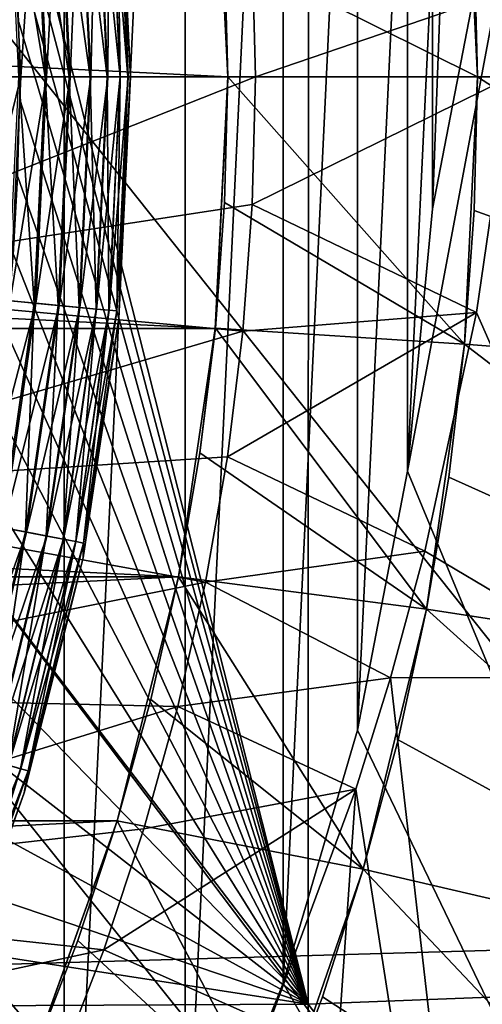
# Model space of a CAD drawing. Header units: metres. Extents: x -104 to 104, y -68 to 90.
# Tile 329 of 656: x 8.5 to 10.17, y -7.06 to -3.51. Entities that reach past the tile are written whole.
import ezdxf

# ---------------------------------------------------------------- set-up
doc = ezdxf.new("R2010")
doc.units = ezdxf.units.M
doc.layers.add('solid_FIT-BATH-153_SW0002', color=7, linetype='CONTINUOUS')

msp = doc.modelspace()

# ---------------------------------------------------------------- linework, layer by layer
at = {"layer": 'solid_FIT-BATH-153_SW0002'}
for points in [[(9.898127, -5.137311, -3.203498), (12.729892, 9.981179, -3.203498), (13.869938, -14.714112, -3.203498)], [(9.898127, -5.137311, -3.203498), (9.988634, -4.190296, -3.203498), (12.729892, 9.981179, -3.203498)], [(9.988634, -4.190296, -3.203498), (10.487647, 9.230455, -3.203498), (12.729892, 9.981179, -3.203498)], [(9.988634, -4.190296, -3.203498), (9.988634, -3.237918, -3.203498), (10.487647, 9.230455, -3.203498)], [(17.184942, -17.214111, 0.796502), (10.871763, 8.26669, 0.796502), (9.69239, 7.931559, 0.796502)], [(17.184942, -17.214111, 0.796502), (9.69239, 7.931559, 0.796502), (8.504291, 7.63539, 0.796502)], [(17.184942, -17.214111, 0.796502), (8.504291, 7.63539, 0.796502), (7.306127, 7.37792, 0.796502)], [(17.184942, -17.214111, 0.796502), (7.306127, 7.37792, 0.796502), (6.999918, -3.714088, 0.796502)], [(8.145885, -9.514503, -1.703498), (8.145891, 2.08627, -1.703498), (8.660405, 1.285497, -1.703498)], [(8.145885, -9.514503, -1.703498), (8.660405, 1.285497, -1.703498), (8.660399, -8.713731, -1.703498)], [(8.660399, -8.713731, -1.703498), (8.660405, 1.285497, -1.703498), (9.09618, 0.440177, -1.703498)], [(8.660399, -8.713731, -1.703498), (9.09618, 0.440177, -1.703498), (9.096175, -7.868411, -1.703498)], [(9.096175, -7.868411, -1.703498), (9.09618, 0.440177, -1.703498), (9.449957, -0.443297, -1.703498)], [(9.096175, -7.868411, -1.703498), (9.449957, -0.443297, -1.703498), (9.449953, -6.984937, -1.703498)], [(9.449953, -6.984937, -1.703498), (9.449957, -0.443297, -1.703498), (9.71818, -1.356973, -1.703498)], [(9.449953, -6.984937, -1.703498), (9.71818, -1.356973, -1.703498), (9.718177, -6.071261, -1.703498)], [(9.718177, -6.071261, -1.703498), (9.71818, -1.356973, -1.703498), (9.898127, -2.290912, -1.703498)], [(11.063119, -6.841028, 15.666407), (11.063119, -2.146972, 15.768068), (7.374184, -2.201929, 15.768067)], [(11.063119, -6.841028, 15.666407), (7.374184, -2.201929, 15.768067), (7.374184, -6.947596, 15.666214)], [(9.718177, -6.071261, -1.703498), (9.898127, -2.290912, -1.703498), (9.898125, -5.137321, -1.703498)], [(9.898125, -5.137321, -1.703498), (9.898127, -2.290912, -1.703498), (9.988634, -3.237928, -1.703498)], [(8.434805, -2.681613, 12.75738), (9.541315, -2.412243, 12.762492), (9.540322, -7.060461, 12.661266)], [(12.722111, -6.937662, 12.66212), (9.540322, -7.060461, 12.661266), (9.541315, -2.412243, 12.762492)], [(12.723113, -2.441179, 12.760895), (12.722111, -6.937662, 12.66212), (9.541315, -2.412243, 12.762492)], [(11.84921, -2.615832, -24.453499), (11.9, -3.714112, -24.453499), (10.138495, -3.230989, -26.203499)], [(8.464719, -2.957838, 12.751723), (8.434805, -2.681613, 12.75738), (9.540322, -7.060461, 12.661266)], [(9.238849, -3.260055, -35.203499), (10.104019, -2.749071, -34.303497), (10.15, -3.714112, -34.303497)], [(10.104019, -2.749071, -34.303497), (10.138495, -3.230989, -26.203499), (10.15, -3.714112, -26.203499)], [(10.15, -3.714112, -34.303497), (10.104019, -2.749071, -34.303497), (10.15, -3.714112, -26.203499)], [(9.25, -3.714112, -36.203499), (-9.25, -3.714112, -36.203499), (-9.205288, -2.806178, -36.203499)], [(9.25, -3.714112, -36.203499), (-9.205288, -2.806178, -36.203499), (9.20529, -2.806192, -36.203499)], [(9.20529, -2.806192, -36.203499), (9.238849, -3.260055, -35.203499), (9.25, -3.714112, -35.203499)], [(9.25, -3.714112, -36.203499), (9.20529, -2.806192, -36.203499), (9.25, -3.714112, -35.203499)], [(8.857123, -2.841547, 20.407827), (8.9, -3.714112, 20.407827), (8.85025, -2.869015, 20.31086)], [(8.850347, -2.869006, 37.512955), (8.890604, -3.714112, 37.512955), (8.857121, -2.841523, 37.416477)], [(8.857121, -2.841523, 37.416477), (8.9, -3.714112, 37.416477), (8.857123, -2.841547, 20.407827)], [(8.890604, -3.714112, 37.512955), (8.9, -3.714112, 37.416477), (8.857121, -2.841523, 37.416477)], [(8.9, -3.714112, 37.416477), (8.9, -3.714112, 20.407827), (8.857123, -2.841547, 20.407827)], [(8.776033, -2.876102, 20.130367), (8.815953, -3.714112, 20.130367), (8.714124, -2.882014, 20.054482)], [(8.716771, -2.881761, 37.767139), (8.756421, -3.714112, 37.767139), (8.777511, -2.875961, 37.6917)], [(8.756421, -3.714112, 37.767139), (8.817437, -3.714112, 37.6917), (8.777511, -2.875961, 37.6917)], [(8.821999, -2.871713, 20.216938), (8.862127, -3.714112, 20.216938), (8.776033, -2.876102, 20.130367)], [(8.862127, -3.714112, 20.216938), (8.815953, -3.714112, 20.130367), (8.776033, -2.876102, 20.130367)], [(8.777511, -2.875961, 37.6917), (8.817437, -3.714112, 37.6917), (8.822602, -2.871656, 37.605892)], [(8.817437, -3.714112, 37.6917), (8.862734, -3.714112, 37.605892), (8.822602, -2.871656, 37.605892)], [(8.85025, -2.869015, 20.31086), (8.890507, -3.714112, 20.31086), (8.821999, -2.871713, 20.216938)], [(8.890507, -3.714112, 20.31086), (8.862127, -3.714112, 20.216938), (8.821999, -2.871713, 20.216938)], [(8.822602, -2.871656, 37.605892), (8.862734, -3.714112, 37.605892), (8.850347, -2.869006, 37.512955)], [(8.9, -3.714112, 20.407827), (8.890507, -3.714112, 20.31086), (8.85025, -2.869015, 20.31086)], [(8.862734, -3.714112, 37.605892), (8.890604, -3.714112, 37.512955), (8.850347, -2.869006, 37.512955)], [(8.408726, -3.714112, 37.916401), (8.504453, -3.714112, 37.905445), (8.465944, -2.905712, 37.905445)], [(8.552529, -2.897444, 19.945925), (8.591433, -3.714112, 19.945925), (8.459067, -2.906369, 19.917435)], [(8.591433, -3.714112, 19.945925), (8.497545, -3.714112, 19.917435), (8.459067, -2.906369, 19.917435)], [(8.465944, -2.905712, 37.905445), (8.504453, -3.714112, 37.905445), (8.557999, -2.896922, 37.876064)], [(8.504453, -3.714112, 37.905445), (8.596926, -3.714112, 37.876064), (8.557999, -2.896922, 37.876064)], [(8.638654, -2.88922, 19.992201), (8.677948, -3.714112, 19.992201), (8.552529, -2.897444, 19.945925)], [(8.677948, -3.714112, 19.992201), (8.591433, -3.714112, 19.945925), (8.552529, -2.897444, 19.945925)], [(8.557999, -2.896922, 37.876064), (8.596926, -3.714112, 37.876064), (8.642671, -2.888837, 37.829376)], [(8.596926, -3.714112, 37.876064), (8.681983, -3.714112, 37.829376), (8.642671, -2.888837, 37.829376)], [(8.714124, -2.882014, 20.054482), (8.753761, -3.714112, 20.054482), (8.638654, -2.88922, 19.992201)], [(8.753761, -3.714112, 20.054482), (8.677948, -3.714112, 19.992201), (8.638654, -2.88922, 19.992201)], [(8.642671, -2.888837, 37.829376), (8.681983, -3.714112, 37.829376), (8.716771, -2.881761, 37.767139)], [(8.681983, -3.714112, 37.829376), (8.756421, -3.714112, 37.767139), (8.716771, -2.881761, 37.767139)], [(8.815953, -3.714112, 20.130367), (8.753761, -3.714112, 20.054482), (8.714124, -2.882014, 20.054482)], [(7.462786, -2.965915, -7.703498), (7.5, -3.714112, -7.703498), (9.338534, -3.25365, -7.703498)], [(8.48571, -3.236886, 12.745961), (8.464719, -2.957838, 12.751723), (9.540322, -7.060461, 12.661266)], [(10.138495, -3.230989, -26.203499), (11.9, -3.714112, -24.453499), (10.15, -3.714112, -26.203499)], [(7.5, -3.714112, -7.703498), (9.35, -3.714112, -7.703498), (9.338534, -3.25365, -7.703498)], [(8.497511, -3.516622, 12.740137), (8.48571, -3.236886, 12.745961), (9.540322, -7.060461, 12.661266)], [(9.238849, -3.260055, -35.203499), (10.15, -3.714112, -34.303497), (9.25, -3.714112, -35.203499)], [(9.338534, -3.25365, -7.703498), (9.35, -3.714112, -7.703498), (10.304054, -3.38764, -8.662724)], [(9.898125, -5.137321, -1.703498), (9.988634, -3.237928, -1.703498), (9.988634, -4.190306, -1.703498)], [(9.988634, -3.237928, -1.703498), (9.988634, -3.237918, -3.203498), (9.988634, -4.190296, -3.203498)], [(9.988634, -4.190306, -1.703498), (9.988634, -3.237928, -1.703498), (9.988634, -4.190296, -3.203498)], [(9.35, -3.714112, -7.703498), (10.271017, -3.714112, -8.624516), (10.304054, -3.38764, -8.662724)], [(8.50011, -3.795708, 12.734281), (8.497511, -3.516622, 12.740137), (9.540322, -7.060461, 12.661266)], [(9.205288, -4.622046, -36.203499), (-9.25, -3.714112, -36.203499), (9.25, -3.714112, -36.203499)], [(-9.20529, -4.622032, -36.203499), (-9.25, -3.714112, -36.203499), (9.205288, -4.622046, -36.203499)], [(17.184942, -17.214111, 0.796502), (6.999918, -3.714088, 0.796502), (6.961664, -4.445391, 0.796502)], [(7.462808, -4.462113, -7.703498), (9.338534, -4.174567, -7.703498), (9.35, -3.714112, -7.703498)], [(7.462808, -4.462113, -7.703498), (9.35, -3.714112, -7.703498), (7.5, -3.714112, -7.703498)], [(8.397934, -4.140002, 37.916401), (8.504453, -3.714112, 37.905445), (8.408726, -3.714112, 37.916401)], [(8.397934, -4.140002, 37.916401), (8.465944, -4.522511, 37.905445), (8.504453, -3.714112, 37.905445)], [(8.552529, -4.530779, 19.945925), (8.459067, -4.521855, 19.917435), (8.497545, -3.714112, 19.917435)], [(8.465944, -4.522511, 37.905445), (8.596926, -3.714112, 37.876064), (8.504453, -3.714112, 37.905445)], [(8.465944, -4.522511, 37.905445), (8.557999, -4.531301, 37.876064), (8.596926, -3.714112, 37.876064)], [(8.552529, -4.530779, 19.945925), (8.497545, -3.714112, 19.917435), (8.591433, -3.714112, 19.945925)], [(8.638654, -4.539003, 19.992201), (8.552529, -4.530779, 19.945925), (8.591433, -3.714112, 19.945925)], [(8.557999, -4.531301, 37.876064), (8.681983, -3.714112, 37.829376), (8.596926, -3.714112, 37.876064)], [(8.557999, -4.531301, 37.876064), (8.642671, -4.539387, 37.829376), (8.681983, -3.714112, 37.829376)], [(8.638654, -4.539003, 19.992201), (8.591433, -3.714112, 19.945925), (8.677948, -3.714112, 19.992201)], [(8.714124, -4.54621, 20.054482), (8.638654, -4.539003, 19.992201), (8.677948, -3.714112, 19.992201)], [(8.642671, -4.539387, 37.829376), (8.756421, -3.714112, 37.767139), (8.681983, -3.714112, 37.829376)], [(8.642671, -4.539387, 37.829376), (8.716771, -4.546463, 37.767139), (8.756421, -3.714112, 37.767139)], [(8.714124, -4.54621, 20.054482), (8.677948, -3.714112, 19.992201), (8.753761, -3.714112, 20.054482)], [(8.776033, -4.552122, 20.130367), (8.714124, -4.54621, 20.054482), (8.753761, -3.714112, 20.054482)], [(8.716771, -4.546463, 37.767139), (8.817437, -3.714112, 37.6917), (8.756421, -3.714112, 37.767139)], [(8.716771, -4.546463, 37.767139), (8.777511, -4.552263, 37.6917), (8.817437, -3.714112, 37.6917)], [(8.776033, -4.552122, 20.130367), (8.753761, -3.714112, 20.054482), (8.815953, -3.714112, 20.130367)], [(8.821999, -4.556511, 20.216938), (8.776033, -4.552122, 20.130367), (8.815953, -3.714112, 20.130367)], [(8.777511, -4.552263, 37.6917), (8.862734, -3.714112, 37.605892), (8.817437, -3.714112, 37.6917)], [(8.777511, -4.552263, 37.6917), (8.822602, -4.556568, 37.605892), (8.862734, -3.714112, 37.605892)], [(8.821999, -4.556511, 20.216938), (8.815953, -3.714112, 20.130367), (8.862127, -3.714112, 20.216938)], [(8.85025, -4.559208, 20.31086), (8.821999, -4.556511, 20.216938), (8.862127, -3.714112, 20.216938)], [(8.822602, -4.556568, 37.605892), (8.890604, -3.714112, 37.512955), (8.862734, -3.714112, 37.605892)], [(8.822602, -4.556568, 37.605892), (8.850347, -4.559217, 37.512955), (8.890604, -3.714112, 37.512955)], [(8.85025, -4.559208, 20.31086), (8.862127, -3.714112, 20.216938), (8.890507, -3.714112, 20.31086)], [(8.857144, -4.586457, 20.407827), (8.85025, -4.559208, 20.31086), (8.890507, -3.714112, 20.31086)], [(8.850347, -4.559217, 37.512955), (8.857145, -4.586456, 37.416477), (8.9, -3.714112, 37.416477)], [(8.850347, -4.559217, 37.512955), (8.9, -3.714112, 37.416477), (8.890604, -3.714112, 37.512955)], [(8.857144, -4.586457, 20.407827), (8.890507, -3.714112, 20.31086), (8.9, -3.714112, 20.407827)], [(8.857145, -4.586456, 37.416477), (8.857144, -4.586457, 20.407827), (8.9, -3.714112, 20.407827)], [(8.9, -3.714112, 37.416477), (8.857145, -4.586456, 37.416477), (8.9, -3.714112, 20.407827)], [(9.205288, -4.622046, -36.203499), (9.25, -3.714112, -36.203499), (9.205434, -4.621019, -35.203499)], [(9.25, -3.714112, -36.203499), (9.238849, -4.168169, -35.203499), (9.205434, -4.621019, -35.203499)], [(9.238849, -4.168169, -35.203499), (9.25, -3.714112, -35.203499), (10.104019, -4.679153, -34.303497)], [(9.25, -3.714112, -36.203499), (9.25, -3.714112, -35.203499), (9.238849, -4.168169, -35.203499)], [(9.25, -3.714112, -35.203499), (10.15, -3.714112, -34.303497), (10.104019, -4.679153, -34.303497)], [(9.338534, -4.174567, -7.703498), (10.14642, -4.56474, -8.535513), (10.271017, -3.714112, -8.624516)], [(9.338534, -4.174567, -7.703498), (10.271017, -3.714112, -8.624516), (9.35, -3.714112, -7.703498)], [(10.15, -3.714112, -34.303497), (10.138495, -4.197235, -26.203499), (10.104019, -4.679153, -26.203499)], [(10.104019, -4.679153, -34.303497), (10.15, -3.714112, -34.303497), (10.104019, -4.679153, -26.203499)], [(10.138495, -4.197235, -26.203499), (10.15, -3.714112, -26.203499), (11.84921, -4.812392, -24.453499)], [(10.15, -3.714112, -34.303497), (10.15, -3.714112, -26.203499), (10.138495, -4.197235, -26.203499)], [(10.271017, -3.714112, -8.624516), (10.14642, -4.56474, -8.535513), (10.72624, -5.880887, -8.18257)], [(10.15, -3.714112, -26.203499), (11.9, -3.714112, -24.453499), (11.84921, -4.812392, -24.453499)], [(8.493534, -4.075539, 12.728363), (8.50011, -3.795708, 12.734281), (9.540322, -7.060461, 12.661266)], [(8.477725, -4.355598, 12.722395), (8.493534, -4.075539, 12.728363), (9.540322, -7.060461, 12.661266)], [(7.462808, -4.462113, -7.703498), (9.304807, -4.631846, -7.703498), (9.338534, -4.174567, -7.703498)], [(9.205434, -4.621019, -35.203499), (9.238849, -4.168169, -35.203499), (10.104019, -4.679153, -34.303497)], [(9.304807, -4.631846, -7.703498), (10.14642, -4.56474, -8.535513), (9.338534, -4.174567, -7.703498)], [(9.898125, -5.137321, -1.703498), (9.988634, -4.190306, -1.703498), (9.898127, -5.137311, -3.203498)], [(9.988634, -4.190306, -1.703498), (9.988634, -4.190296, -3.203498), (9.898127, -5.137311, -3.203498)], [(10.104019, -4.679153, -26.203499), (10.138495, -4.197235, -26.203499), (11.84921, -4.812392, -24.453499)], [(8.452676, -4.635129, 12.716392), (8.477725, -4.355598, 12.722395), (9.540322, -7.060461, 12.661266)], [(17.184942, -17.214111, 0.796502), (6.961664, -4.445391, 0.796502), (6.846977, -5.169706, 0.796502)], [(7.462808, -4.462113, -7.703498), (7.349742, -5.206976, -7.703498), (9.304807, -4.631846, -7.703498)], [(8.465944, -4.522511, 37.905445), (8.350766, -5.32359, 37.905445), (8.557999, -4.531301, 37.876064)], [(8.350766, -5.32359, 37.905445), (8.441568, -5.341091, 37.876064), (8.557999, -4.531301, 37.876064)], [(8.552529, -4.530779, 19.945925), (8.436174, -5.340051, 19.945925), (8.459067, -4.521855, 19.917435)], [(8.521127, -5.356424, 19.992201), (8.436174, -5.340051, 19.945925), (8.552529, -4.530779, 19.945925)], [(8.557999, -4.531301, 37.876064), (8.441568, -5.341091, 37.876064), (8.642671, -4.539387, 37.829376)], [(8.441568, -5.341091, 37.876064), (8.525088, -5.357188, 37.829376), (8.642671, -4.539387, 37.829376)], [(8.638654, -4.539003, 19.992201), (8.521127, -5.356424, 19.992201), (8.552529, -4.530779, 19.945925)], [(8.59557, -5.370772, 20.054482), (8.521127, -5.356424, 19.992201), (8.638654, -4.539003, 19.992201)], [(8.642671, -4.539387, 37.829376), (8.525088, -5.357188, 37.829376), (8.716771, -4.546463, 37.767139)], [(8.525088, -5.357188, 37.829376), (8.598181, -5.371275, 37.767139), (8.716771, -4.546463, 37.767139)], [(8.714124, -4.54621, 20.054482), (8.59557, -5.370772, 20.054482), (8.638654, -4.539003, 19.992201)], [(8.656637, -5.382542, 20.130367), (8.59557, -5.370772, 20.054482), (8.714124, -4.54621, 20.054482)], [(8.716771, -4.546463, 37.767139), (8.598181, -5.371275, 37.767139), (8.777511, -4.552263, 37.6917)], [(8.776033, -4.552122, 20.130367), (8.656637, -5.382542, 20.130367), (8.714124, -4.54621, 20.054482)], [(8.598181, -5.371275, 37.767139), (8.658094, -5.382823, 37.6917), (8.777511, -4.552263, 37.6917)], [(8.701977, -5.391281, 20.216938), (8.656637, -5.382542, 20.130367), (8.776033, -4.552122, 20.130367)], [(8.777511, -4.552263, 37.6917), (8.658094, -5.382823, 37.6917), (8.822602, -4.556568, 37.605892)], [(8.658094, -5.382823, 37.6917), (8.702572, -5.391395, 37.605892), (8.822602, -4.556568, 37.605892)], [(8.821999, -4.556511, 20.216938), (8.701977, -5.391281, 20.216938), (8.776033, -4.552122, 20.130367)], [(8.729844, -5.396652, 20.31086), (8.701977, -5.391281, 20.216938), (8.821999, -4.556511, 20.216938)], [(8.822602, -4.556568, 37.605892), (8.702572, -5.391395, 37.605892), (8.850347, -4.559217, 37.512955)], [(8.702572, -5.391395, 37.605892), (8.729939, -5.39667, 37.512955), (8.850347, -4.559217, 37.512955)], [(8.85025, -4.559208, 20.31086), (8.729844, -5.396652, 20.31086), (8.821999, -4.556511, 20.216938)], [(8.857144, -4.586457, 20.407827), (8.729844, -5.396652, 20.31086), (8.85025, -4.559208, 20.31086)], [(8.850347, -4.559217, 37.512955), (8.729939, -5.39667, 37.512955), (8.857145, -4.586456, 37.416477)], [(9.248804, -5.086011, -7.703498), (9.961186, -5.425526, -8.460633), (10.14642, -4.56474, -8.535513)], [(9.248804, -5.086011, -7.703498), (10.14642, -4.56474, -8.535513), (9.304807, -4.631846, -7.703498)], [(10.14642, -4.56474, -8.535513), (9.961186, -5.425526, -8.460633), (10.72624, -5.880887, -8.18257)], [(8.857145, -4.586456, 37.416477), (8.728992, -5.4504, 37.416477), (8.857144, -4.586457, 20.407827)], [(8.729939, -5.39667, 37.512955), (8.728992, -5.4504, 37.416477), (8.857145, -4.586456, 37.416477)], [(8.857144, -4.586457, 20.407827), (8.728992, -5.4504, 20.407827), (8.729844, -5.396652, 20.31086)], [(8.728992, -5.4504, 37.416477), (8.728992, -5.4504, 20.407827), (8.857144, -4.586457, 20.407827)], [(-9.20529, -4.622032, -36.203499), (9.205288, -4.622046, -36.203499), (9.072252, -5.518533, -36.203499)], [(-9.20529, -4.622032, -36.203499), (9.072252, -5.518533, -36.203499), (-9.072257, -5.518507, -36.203499)], [(7.349742, -5.206976, -7.703498), (9.248804, -5.086011, -7.703498), (9.304807, -4.631846, -7.703498)], [(8.418449, -4.913393, 12.71037), (8.452676, -4.635129, 12.716392), (9.540322, -7.060461, 12.661266)], [(9.072252, -5.518533, -36.203499), (9.205288, -4.622046, -36.203499), (9.072279, -5.518623, -35.203499)], [(9.205288, -4.622046, -36.203499), (9.149854, -5.071567, -35.203499), (9.072279, -5.518623, -35.203499)], [(9.149854, -5.071567, -35.203499), (9.205434, -4.621019, -35.203499), (9.9666, -5.634889, -34.303497)], [(9.205288, -4.622046, -36.203499), (9.205434, -4.621019, -35.203499), (9.149854, -5.071567, -35.203499)], [(9.205434, -4.621019, -35.203499), (10.104019, -4.679153, -34.303497), (9.9666, -5.634889, -34.303497)], [(10.104019, -4.679153, -34.303497), (10.046664, -5.158767, -26.203499), (9.9666, -5.634889, -26.203499)], [(9.9666, -5.634889, -34.303497), (10.104019, -4.679153, -34.303497), (9.9666, -5.634889, -26.203499)], [(10.046664, -5.158767, -26.203499), (10.104019, -4.679153, -26.203499), (11.697385, -5.900707, -24.453499)], [(10.104019, -4.679153, -34.303497), (10.104019, -4.679153, -26.203499), (10.046664, -5.158767, -26.203499)], [(10.104019, -4.679153, -26.203499), (11.84921, -4.812392, -24.453499), (11.697385, -5.900707, -24.453499)], [(8.375085, -5.190238, 12.704333), (8.418449, -4.913393, 12.71037), (9.540322, -7.060461, 12.661266)], [(9.072279, -5.518623, -35.203499), (9.149854, -5.071567, -35.203499), (9.9666, -5.634889, -34.303497)], [(7.349742, -5.206976, -7.703498), (9.170336, -5.538013, -7.703498), (9.248804, -5.086011, -7.703498)], [(9.170336, -5.538013, -7.703498), (9.961186, -5.425526, -8.460633), (9.248804, -5.086011, -7.703498)], [(9.718177, -6.071261, -1.703498), (9.898125, -5.137321, -1.703498), (9.71818, -6.071251, -3.203498)], [(9.71818, -6.071251, -3.203498), (9.898127, -5.137311, -3.203498), (13.869938, -14.714112, -3.203498)], [(9.898125, -5.137321, -1.703498), (9.898127, -5.137311, -3.203498), (9.71818, -6.071251, -3.203498)], [(17.184942, -17.214111, 0.796502), (6.846977, -5.169706, 0.796502), (6.65729, -5.877312, 0.796502)], [(9.9666, -5.634889, -26.203499), (10.046664, -5.158767, -26.203499), (11.697385, -5.900707, -24.453499)], [(7.349742, -5.206976, -7.703498), (7.161236, -5.942517, -7.703498), (9.170336, -5.538013, -7.703498)], [(8.322613, -5.465604, 12.698284), (8.375085, -5.190238, 12.704333), (9.540322, -7.060461, 12.661266)], [(8.441568, -5.341091, 37.876064), (8.24869, -6.136146, 37.876064), (8.525088, -5.357188, 37.829376)], [(8.24869, -6.136146, 37.876064), (8.330301, -6.160109, 37.829376), (8.525088, -5.357188, 37.829376)], [(8.521127, -5.356424, 19.992201), (8.32643, -6.158973, 19.992201), (8.436174, -5.340051, 19.945925)], [(8.399173, -6.180332, 20.054482), (8.32643, -6.158973, 19.992201), (8.521127, -5.356424, 19.992201)], [(8.525088, -5.357188, 37.829376), (8.330301, -6.160109, 37.829376), (8.598181, -5.371275, 37.767139)], [(8.59557, -5.370772, 20.054482), (8.399173, -6.180332, 20.054482), (8.521127, -5.356424, 19.992201)], [(8.330301, -6.160109, 37.829376), (8.401725, -6.181081, 37.767139), (8.598181, -5.371275, 37.767139)], [(8.458845, -6.197853, 20.130367), (8.399173, -6.180332, 20.054482), (8.59557, -5.370772, 20.054482)], [(8.598181, -5.371275, 37.767139), (8.401725, -6.181081, 37.767139), (8.658094, -5.382823, 37.6917)], [(8.401725, -6.181081, 37.767139), (8.460269, -6.198271, 37.6917), (8.658094, -5.382823, 37.6917)], [(8.656637, -5.382542, 20.130367), (8.458845, -6.197853, 20.130367), (8.59557, -5.370772, 20.054482)], [(8.503149, -6.210862, 20.216938), (8.458845, -6.197853, 20.130367), (8.656637, -5.382542, 20.130367)], [(8.658094, -5.382823, 37.6917), (8.460269, -6.198271, 37.6917), (8.702572, -5.391395, 37.605892)], [(8.460269, -6.198271, 37.6917), (8.503731, -6.211032, 37.605892), (8.702572, -5.391395, 37.605892)], [(8.701977, -5.391281, 20.216938), (8.503149, -6.210862, 20.216938), (8.656637, -5.382542, 20.130367)], [(8.530379, -6.218857, 20.31086), (8.503149, -6.210862, 20.216938), (8.701977, -5.391281, 20.216938)], [(8.702572, -5.391395, 37.605892), (8.503731, -6.211032, 37.605892), (8.729939, -5.39667, 37.512955)], [(8.503731, -6.211032, 37.605892), (8.530473, -6.218884, 37.512955), (8.729939, -5.39667, 37.512955)], [(8.729844, -5.396652, 20.31086), (8.530379, -6.218857, 20.31086), (8.701977, -5.391281, 20.216938)], [(8.728992, -5.4504, 20.407827), (8.530379, -6.218857, 20.31086), (8.729844, -5.396652, 20.31086)], [(8.729939, -5.39667, 37.512955), (8.530473, -6.218884, 37.512955), (8.728992, -5.4504, 37.416477)], [(9.170336, -5.538013, -7.703498), (9.836987, -5.882679, -8.426681), (9.961186, -5.425526, -8.460633)], [(9.961186, -5.425526, -8.460633), (9.836987, -5.882679, -8.426681), (10.72624, -5.880887, -8.18257)], [(8.261086, -5.739233, 12.692227), (8.322613, -5.465604, 12.698284), (9.540322, -7.060461, 12.661266)], [(8.728992, -5.4504, 20.407827), (8.516776, -6.297623, 20.407827), (8.530379, -6.218857, 20.31086)], [(8.516776, -6.297623, 37.416477), (8.516776, -6.297623, 20.407827), (8.728992, -5.4504, 20.407827)], [(8.728992, -5.4504, 37.416477), (8.516776, -6.297623, 37.416477), (8.728992, -5.4504, 20.407827)], [(8.530473, -6.218884, 37.512955), (8.516776, -6.297623, 37.416477), (8.728992, -5.4504, 37.416477)], [(-9.072257, -5.518507, -36.203499), (9.072252, -5.518533, -36.203499), (-8.851866, -6.398562, -36.203499)], [(-8.851866, -6.398562, -36.203499), (9.072252, -5.518533, -36.203499), (8.851851, -6.398609, -36.203499)], [(7.161236, -5.942517, -7.703498), (9.069776, -5.985992, -7.703498), (9.170336, -5.538013, -7.703498)], [(9.072252, -5.518533, -36.203499), (8.972878, -5.961321, -35.203499), (8.851802, -6.398903, -35.203499)], [(8.851851, -6.398609, -36.203499), (9.072252, -5.518533, -36.203499), (8.851802, -6.398903, -35.203499)], [(9.072252, -5.518533, -36.203499), (9.072279, -5.518623, -35.203499), (8.972878, -5.961321, -35.203499)], [(8.972878, -5.961321, -35.203499), (9.072279, -5.518623, -35.203499), (9.738953, -6.573361, -34.303497)], [(9.069776, -5.985992, -7.703498), (9.836987, -5.882679, -8.426681), (9.170336, -5.538013, -7.703498)], [(9.072279, -5.518623, -35.203499), (9.9666, -5.634889, -34.303497), (9.738953, -6.573361, -34.303497)], [(9.9666, -5.634889, -34.303497), (9.863984, -6.106668, -26.203499), (9.738953, -6.573361, -26.203499)], [(9.738953, -6.573361, -34.303497), (9.9666, -5.634889, -34.303497), (9.738953, -6.573361, -26.203499)], [(9.863984, -6.106668, -26.203499), (9.9666, -5.634889, -26.203499), (11.445833, -6.970323, -24.453499)], [(9.9666, -5.634889, -34.303497), (9.9666, -5.634889, -26.203499), (9.863984, -6.106668, -26.203499)], [(9.9666, -5.634889, -26.203499), (11.697385, -5.900707, -24.453499), (11.445833, -6.970323, -24.453499)], [(8.190535, -6.010858, 12.686172), (8.261086, -5.739233, 12.692227), (9.540322, -7.060461, 12.661266)], [(17.184942, -17.214111, 0.796502), (6.65729, -5.877312, 0.796502), (6.394936, -6.560861, 0.796502)], [(9.069776, -5.985992, -7.703498), (9.712135, -6.284217, -8.39994), (9.836987, -5.882679, -8.426681)], [(10.358684, -10.440536, -7.65301), (9.836987, -5.882679, -8.426681), (9.712135, -6.284217, -8.39994)], [(10.358684, -10.440536, -7.65301), (10.72624, -5.880887, -8.18257), (9.836987, -5.882679, -8.426681)], [(7.161236, -5.942517, -7.703498), (6.897859, -6.658406, -7.703498), (9.069776, -5.985992, -7.703498)], [(8.851802, -6.398903, -35.203499), (8.972878, -5.961321, -35.203499), (9.738953, -6.573361, -34.303497)], [(6.897859, -6.658406, -7.703498), (8.947562, -6.427582, -7.703498), (9.069776, -5.985992, -7.703498)], [(8.947562, -6.427582, -7.703498), (9.712135, -6.284217, -8.39994), (9.069776, -5.985992, -7.703498)], [(8.111019, -6.280099, 12.680124), (8.190535, -6.010858, 12.686172), (9.540322, -7.060461, 12.661266)], [(9.449953, -6.984937, -1.703498), (9.718177, -6.071261, -1.703498), (9.449957, -6.984927, -3.203498)], [(9.449957, -6.984927, -3.203498), (9.71818, -6.071251, -3.203498), (13.869938, -14.714112, -3.203498)], [(9.718177, -6.071261, -1.703498), (9.71818, -6.071251, -3.203498), (9.449957, -6.984927, -3.203498)], [(9.738953, -6.573361, -26.203499), (9.863984, -6.106668, -26.203499), (11.445833, -6.970323, -24.453499)], [(8.460269, -6.198271, 37.6917), (8.185826, -6.991222, 37.6917), (8.503731, -6.211032, 37.605892)], [(8.185826, -6.991222, 37.6917), (8.227878, -7.008057, 37.605892), (8.503731, -6.211032, 37.605892)], [(8.503149, -6.210862, 20.216938), (8.227315, -7.007832, 20.216938), (8.458845, -6.197853, 20.130367)], [(8.253662, -7.01838, 20.31086), (8.227315, -7.007832, 20.216938), (8.503149, -6.210862, 20.216938)], [(8.503731, -6.211032, 37.605892), (8.227878, -7.008057, 37.605892), (8.530473, -6.218884, 37.512955)], [(8.530379, -6.218857, 20.31086), (8.253662, -7.01838, 20.31086), (8.503149, -6.210862, 20.216938)], [(8.227878, -7.008057, 37.605892), (8.253752, -7.018416, 37.512955), (8.530473, -6.218884, 37.512955)], [(8.516776, -6.297623, 20.407827), (8.253662, -7.01838, 20.31086), (8.530379, -6.218857, 20.31086)], [(8.530473, -6.218884, 37.512955), (8.253752, -7.018416, 37.512955), (8.516776, -6.297623, 37.416477)], [(8.022715, -6.546441, 12.674099), (8.111019, -6.280099, 12.680124), (9.540322, -7.060461, 12.661266)], [(8.803314, -6.86404, -7.703498), (9.398962, -7.128714, -8.353498), (9.712135, -6.284217, -8.39994)], [(8.803314, -6.86404, -7.703498), (9.712135, -6.284217, -8.39994), (8.947562, -6.427582, -7.703498)], [(9.422587, -10.446955, -7.888899), (9.712135, -6.284217, -8.39994), (9.398962, -7.128714, -8.353498)], [(9.422587, -10.446955, -7.888899), (10.358684, -10.440536, -7.65301), (9.712135, -6.284217, -8.39994)], [(8.516776, -6.297623, 20.407827), (8.22254, -7.119966, 20.407827), (8.253662, -7.01838, 20.31086)], [(8.22254, -7.119965, 37.416477), (8.22254, -7.119966, 20.407827), (8.516776, -6.297623, 20.407827)], [(8.516776, -6.297623, 37.416477), (8.22254, -7.119965, 37.416477), (8.516776, -6.297623, 20.407827)], [(8.253752, -7.018416, 37.512955), (8.22254, -7.119965, 37.416477), (8.516776, -6.297623, 37.416477)], [(-8.851866, -6.398562, -36.203499), (8.851851, -6.398609, -36.203499), (-8.545594, -7.254566, -36.203499)], [(-8.545594, -7.254566, -36.203499), (8.851851, -6.398609, -36.203499), (8.545556, -7.254657, -36.203499)], [(6.897859, -6.658406, -7.703498), (8.803314, -6.86404, -7.703498), (8.947562, -6.427582, -7.703498)], [(8.545556, -7.254657, -36.203499), (8.851851, -6.398609, -36.203499), (8.545748, -7.254266, -35.203499)], [(8.851851, -6.398609, -36.203499), (8.70928, -6.83035, -35.203499), (8.545748, -7.254266, -35.203499)], [(8.851851, -6.398609, -36.203499), (8.851802, -6.398903, -35.203499), (8.70928, -6.83035, -35.203499)], [(8.70928, -6.83035, -35.203499), (8.851802, -6.398903, -35.203499), (9.422776, -7.48688, -34.303497)], [(8.851802, -6.398903, -35.203499), (9.738953, -6.573361, -34.303497), (9.422776, -7.48688, -34.303497)], [(17.184942, -17.214111, 0.796502), (6.394936, -6.560861, 0.796502), (6.062229, -7.214024, 0.796502)], [(7.925754, -6.809579, 12.668107), (8.022715, -6.546441, 12.674099), (9.540322, -7.060461, 12.661266)], [(9.738953, -6.573361, -34.303497), (9.591735, -7.033919, -26.203499), (9.422776, -7.48688, -26.203499)], [(9.422776, -7.48688, -34.303497), (9.738953, -6.573361, -34.303497), (9.422776, -7.48688, -26.203499)], [(9.591735, -7.033919, -26.203499), (9.738953, -6.573361, -26.203499), (11.096317, -8.013152, -24.453499)], [(9.738953, -6.573361, -34.303497), (9.738953, -6.573361, -26.203499), (9.591735, -7.033919, -26.203499)], [(9.738953, -6.573361, -26.203499), (11.445833, -6.970323, -24.453499), (11.096317, -8.013152, -24.453499)], [(6.897859, -6.658406, -7.703498), (6.563753, -7.34259, -7.703498), (8.803314, -6.86404, -7.703498)], [(7.820258, -7.069218, 12.662156), (7.925754, -6.809579, 12.668107), (9.540322, -7.060461, 12.661266)], [(11.063119, -11.393209, 15.552959), (11.063119, -6.841028, 15.666407), (7.374184, -6.947596, 15.666214)], [(8.545748, -7.254266, -35.203499), (8.70928, -6.83035, -35.203499), (9.422776, -7.48688, -34.303497)], [(6.563753, -7.34259, -7.703498), (8.63798, -7.292839, -7.703498), (8.803314, -6.86404, -7.703498)], [(8.63798, -7.292839, -7.703498), (9.398962, -7.128714, -8.353498), (8.803314, -6.86404, -7.703498)], [(11.063119, -11.393209, 15.552959), (7.374184, -6.947596, 15.666214), (7.374184, -11.54824, 15.552386)], [(12.722111, -6.937662, 12.66212), (12.721006, -11.302361, 12.552398), (9.540322, -7.060461, 12.661266)], [(9.096175, -7.868411, -1.703498), (9.449953, -6.984937, -1.703498), (9.09618, -7.868401, -3.203498)], [(9.09618, -7.868401, -3.203498), (9.449957, -6.984927, -3.203498), (13.869938, -14.714112, -3.203498)], [(9.449953, -6.984937, -1.703498), (9.449957, -6.984927, -3.203498), (9.09618, -7.868401, -3.203498)], [(9.422776, -7.48688, -26.203499), (9.591735, -7.033919, -26.203499), (11.096317, -8.013152, -24.453499)], [(7.820258, -7.069218, 12.662156), (9.540322, -7.060461, 12.661266), (9.539246, -11.567944, 12.548428)], [(12.721006, -11.302361, 12.552398), (9.539246, -11.567944, 12.548428), (9.540322, -7.060461, 12.661266)]]:
    msp.add_3dface(points, dxfattribs=at)

doc.saveas('drawing.dxf')
